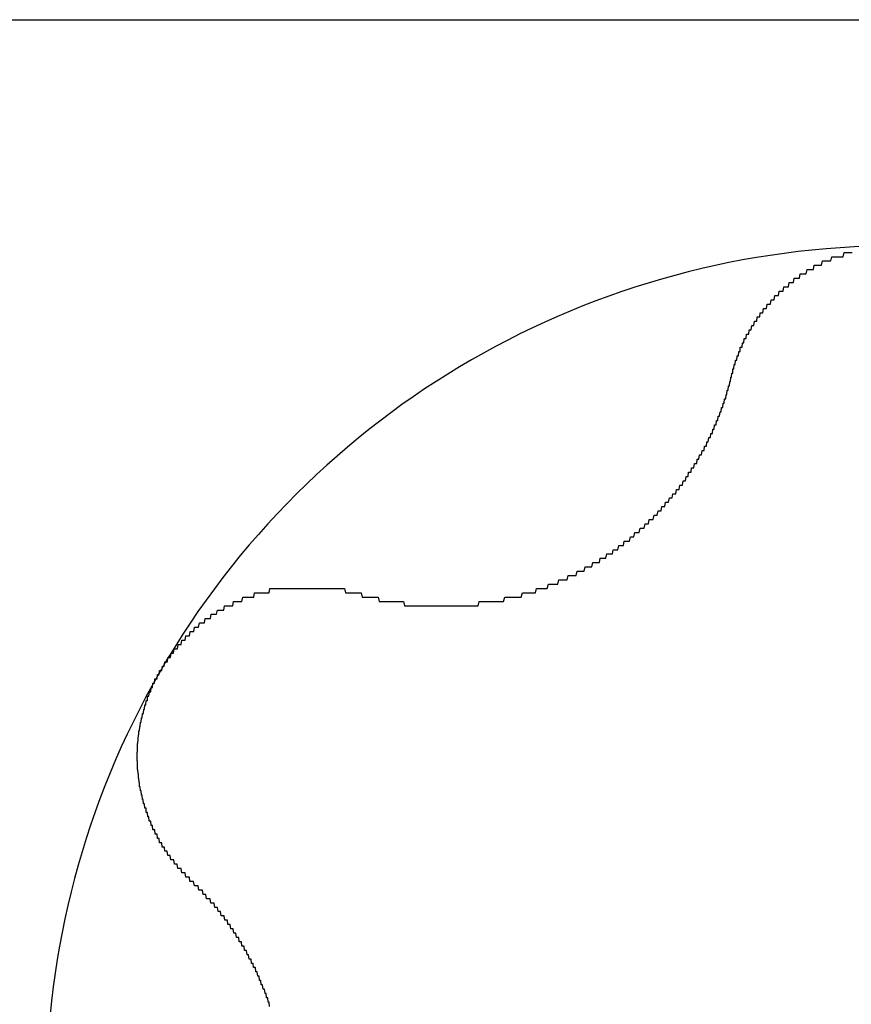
# Model space of a CAD drawing. Extents: x 1107 to 4046, y 937 to 3355.
# Tile 640 of 656: x 2223.44 to 2225.37, y 2735.93 to 2738.21. Entities that reach past the tile are written whole.
import ezdxf

# ---------------------------------------------------------------- set-up
doc = ezdxf.new("R2010")
doc.units = 0
doc.layers.add('KF_VIDA_L___C_REAR', color=7, linetype='CONTINUOUS')

# ---------------------------------------------------------------- blocks, each defined once
blk = doc.blocks.new('KF_VIDA_L___C_REAR')
at = {"layer": 'KF_VIDA_L___C_REAR'}
blk.add_line((10.816654, 1049), (47.98, 1049), dxfattribs=at)
for points in [[(38.1157, 1048.17, 0), (38.1161, 1048.17, 0), (38.1166, 1048.17, 0), (38.1171, 1048.18, 0), (38.1176, 1048.18, 0), (38.1181, 1048.18, 0), (38.1186, 1048.18, 0), (38.1191, 1048.18, 0), (38.1196, 1048.19, 0), (38.1202, 1048.19, 0), (38.1207, 1048.19, 0), (38.1213, 1048.19, 0), (38.1219, 1048.19, 0), (38.1224, 1048.2, 0), (38.123, 1048.2, 0), (38.1236, 1048.2, 0), (38.1242, 1048.2, 0), (38.1249, 1048.2, 0), (38.1255, 1048.21, 0), (38.1261, 1048.21, 0), (38.1268, 1048.21, 0), (38.1274, 1048.21, 0), (38.1281, 1048.21, 0), (38.1288, 1048.21, 0), (38.1295, 1048.22, 0), (38.1302, 1048.22, 0), (38.1309, 1048.22, 0), (38.1316, 1048.22, 0), (38.1323, 1048.22, 0), (38.133, 1048.23, 0), (38.1338, 1048.23, 0), (38.1345, 1048.23, 0), (38.1353, 1048.23, 0), (38.1361, 1048.23, 0), (38.1368, 1048.24, 0), (38.1376, 1048.24, 0), (38.1384, 1048.24, 0), (38.1392, 1048.24, 0), (38.1401, 1048.24, 0), (38.1409, 1048.24, 0), (38.1417, 1048.25, 0), (38.1426, 1048.25, 0), (38.1434, 1048.25, 0), (38.1443, 1048.25, 0), (38.1451, 1048.25, 0), (38.146, 1048.26, 0), (38.1469, 1048.26, 0), (38.1478, 1048.26, 0), (38.1487, 1048.26, 0), (38.1496, 1048.26, 0), (38.1505, 1048.26, 0), (38.1515, 1048.27, 0), (38.1524, 1048.27, 0), (38.1533, 1048.27, 0), (38.1543, 1048.27, 0), (38.1553, 1048.27, 0), (38.1562, 1048.27, 0), (38.1572, 1048.28, 0), (38.1582, 1048.28, 0), (38.1592, 1048.28, 0), (38.1602, 1048.28, 0), (38.1612, 1048.28, 0), (38.1622, 1048.28, 0), (38.1633, 1048.29, 0), (38.1643, 1048.29, 0), (38.1653, 1048.29, 0), (38.1664, 1048.29, 0), (38.1675, 1048.29, 0), (38.1685, 1048.29, 0), (38.1696, 1048.3, 0), (38.1707, 1048.3, 0), (38.1718, 1048.3, 0), (38.1729, 1048.3, 0), (38.174, 1048.3, 0), (38.1751, 1048.3, 0), (38.1762, 1048.31, 0), (38.1774, 1048.31, 0), (38.1785, 1048.31, 0), (38.1796, 1048.31, 0), (38.1808, 1048.31, 0), (38.182, 1048.31, 0), (38.1831, 1048.32, 0), (38.1843, 1048.32, 0), (38.1855, 1048.32, 0), (38.1867, 1048.32, 0), (38.1879, 1048.32, 0), (38.1891, 1048.32, 0), (38.1903, 1048.33, 0), (38.1916, 1048.33, 0), (38.1928, 1048.33, 0), (38.194, 1048.33, 0), (38.1953, 1048.33, 0), (38.1966, 1048.33, 0), (38.1979, 1048.33, 0), (38.1992, 1048.34, 0), (38.2005, 1048.34, 0), (38.2018, 1048.34, 0), (38.2031, 1048.34, 0), (38.2044, 1048.34, 0), (38.2058, 1048.34, 0), (38.2071, 1048.34, 0), (38.2085, 1048.35, 0), (38.2099, 1048.35, 0), (38.2113, 1048.35, 0), (38.2126, 1048.35, 0), (38.2141, 1048.35, 0), (38.2155, 1048.35, 0), (38.2169, 1048.36, 0), (38.2183, 1048.36, 0), (38.2198, 1048.36, 0), (38.2212, 1048.36, 0), (38.2227, 1048.36, 0), (38.2241, 1048.36, 0), (38.2256, 1048.36, 0), (38.2271, 1048.37, 0), (38.2286, 1048.37, 0), (38.2301, 1048.37, 0), (38.2316, 1048.37, 0), (38.2332, 1048.37, 0), (38.2347, 1048.37, 0), (38.2362, 1048.37, 0), (38.2378, 1048.38, 0), (38.2393, 1048.38, 0), (38.2409, 1048.38, 0), (38.2425, 1048.38, 0), (38.2441, 1048.38, 0), (38.2457, 1048.38, 0), (38.2473, 1048.38, 0), (38.2489, 1048.38, 0), (38.2505, 1048.39, 0), (38.2521, 1048.39, 0), (38.2538, 1048.39, 0), (38.2554, 1048.39, 0), (38.2571, 1048.39, 0), (38.2587, 1048.39, 0), (38.2604, 1048.39, 0), (38.2621, 1048.4, 0), (38.2638, 1048.4, 0), (38.2655, 1048.4, 0), (38.2672, 1048.4, 0), (38.2689, 1048.4, 0), (38.2706, 1048.4, 0), (38.2723, 1048.4, 0), (38.2741, 1048.4, 0), (38.2758, 1048.41, 0), (38.2775, 1048.41, 0), (38.2793, 1048.41, 0), (38.2811, 1048.41, 0), (38.2828, 1048.41, 0), (38.2846, 1048.41, 0), (38.2864, 1048.41, 0), (38.2882, 1048.41, 0), (38.29, 1048.41, 0), (38.2918, 1048.42, 0), (38.2936, 1048.42, 0), (38.2954, 1048.42, 0), (38.2973, 1048.42, 0), (38.2991, 1048.42, 0), (38.301, 1048.42, 0), (38.3028, 1048.42, 0), (38.3047, 1048.42, 0), (38.3065, 1048.42, 0), (38.3084, 1048.43, 0), (38.3103, 1048.43, 0), (38.3122, 1048.43, 0), (38.314, 1048.43, 0), (38.3159, 1048.43, 0), (38.3178, 1048.43, 0), (38.3198, 1048.43, 0), (38.3217, 1048.43, 0), (38.3236, 1048.43, 0), (38.3255, 1048.43, 0), (38.3275, 1048.44, 0), (38.3294, 1048.44, 0), (38.3313, 1048.44, 0), (38.3333, 1048.44, 0), (38.3353, 1048.44, 0), (38.3372, 1048.44, 0), (38.3392, 1048.44, 0), (38.3412, 1048.44, 0), (38.3432, 1048.44, 0), (38.3451, 1048.44, 0), (38.3471, 1048.44, 0), (38.3491, 1048.45, 0), (38.3511, 1048.45, 0), (38.3531, 1048.45, 0), (38.3551, 1048.45, 0), (38.3572, 1048.45, 0), (38.3592, 1048.45, 0), (38.3612, 1048.45, 0), (38.3632, 1048.45, 0), (38.3653, 1048.45, 0), (38.3673, 1048.45, 0), (38.3693, 1048.45, 0), (38.3714, 1048.45, 0), (38.3734, 1048.45, 0), (38.3755, 1048.45, 0), (38.3776, 1048.46, 0), (38.3796, 1048.46, 0), (38.3817, 1048.46, 0), (38.3837, 1048.46, 0), (38.3858, 1048.46, 0), (38.3879, 1048.46, 0), (38.39, 1048.46, 0), (38.3921, 1048.46, 0), (38.3941, 1048.46, 0), (38.3962, 1048.46, 0)], [(37.2449, 1047.67, 0), (37.2472, 1047.67, 0), (37.2495, 1047.67, 0), (37.2519, 1047.67, 0), (37.2542, 1047.67, 0), (37.2565, 1047.67, 0), (37.2588, 1047.66, 0), (37.2611, 1047.66, 0), (37.2635, 1047.66, 0), (37.2658, 1047.66, 0), (37.2681, 1047.66, 0), (37.2705, 1047.66, 0), (37.2728, 1047.66, 0), (37.2751, 1047.66, 0), (37.2775, 1047.66, 0), (37.2798, 1047.66, 0), (37.2822, 1047.66, 0), (37.2845, 1047.66, 0), (37.2868, 1047.66, 0), (37.2892, 1047.66, 0), (37.2915, 1047.66, 0), (37.2939, 1047.66, 0), (37.2962, 1047.66, 0), (37.2986, 1047.65, 0), (37.3009, 1047.65, 0), (37.3033, 1047.65, 0), (37.3056, 1047.65, 0), (37.308, 1047.65, 0), (37.3103, 1047.65, 0), (37.3127, 1047.65, 0), (37.315, 1047.65, 0), (37.3174, 1047.65, 0), (37.3198, 1047.65, 0), (37.3221, 1047.65, 0), (37.3245, 1047.65, 0), (37.3268, 1047.65, 0), (37.3292, 1047.65, 0), (37.3315, 1047.65, 0), (37.3339, 1047.65, 0), (37.3362, 1047.65, 0), (37.3386, 1047.65, 0), (37.341, 1047.65, 0), (37.3433, 1047.65, 0), (37.3457, 1047.65, 0), (37.348, 1047.65, 0), (37.3504, 1047.65, 0), (37.3527, 1047.65, 0), (37.3551, 1047.65, 0), (37.3574, 1047.64, 0), (37.3598, 1047.64, 0), (37.3621, 1047.64, 0), (37.3645, 1047.64, 0), (37.3668, 1047.64, 0), (37.3692, 1047.64, 0), (37.3715, 1047.64, 0), (37.3739, 1047.64, 0), (37.3762, 1047.64, 0), (37.3786, 1047.64, 0), (37.3809, 1047.64, 0), (37.3833, 1047.64, 0), (37.3856, 1047.64, 0), (37.3879, 1047.64, 0), (37.3903, 1047.64, 0), (37.3926, 1047.64, 0), (37.395, 1047.64, 0), (37.3973, 1047.64, 0), (37.3996, 1047.64, 0), (37.402, 1047.64, 0), (37.4043, 1047.64, 0), (37.4067, 1047.64, 0), (37.409, 1047.64, 0), (37.4114, 1047.64, 0), (37.4137, 1047.64, 0), (37.4161, 1047.64, 0), (37.4185, 1047.64, 0), (37.4209, 1047.64, 0), (37.4233, 1047.64, 0), (37.4257, 1047.64, 0), (37.4281, 1047.64, 0), (37.4305, 1047.64, 0), (37.4329, 1047.64, 0), (37.4354, 1047.64, 0), (37.4378, 1047.64, 0), (37.4402, 1047.64, 0), (37.4427, 1047.64, 0), (37.4451, 1047.64, 0), (37.4476, 1047.64, 0), (37.45, 1047.64, 0), (37.4525, 1047.64, 0), (37.4549, 1047.64, 0), (37.4574, 1047.64, 0), (37.4599, 1047.64, 0), (37.4624, 1047.64, 0), (37.4648, 1047.64, 0), (37.4673, 1047.64, 0), (37.4698, 1047.64, 0), (37.4723, 1047.64, 0), (37.4748, 1047.64, 0), (37.4773, 1047.64, 0), (37.4798, 1047.64, 0), (37.4823, 1047.64, 0), (37.4849, 1047.64, 0), (37.4874, 1047.64, 0), (37.4899, 1047.64, 0), (37.4924, 1047.64, 0), (37.495, 1047.64, 0), (37.4975, 1047.64, 0), (37.5, 1047.64, 0), (37.5026, 1047.64, 0), (37.5051, 1047.64, 0), (37.5076, 1047.64, 0), (37.5102, 1047.64, 0), (37.5127, 1047.64, 0), (37.5153, 1047.64, 0), (37.5178, 1047.64, 0), (37.5204, 1047.64, 0), (37.5229, 1047.64, 0), (37.5255, 1047.64, 0), (37.5281, 1047.64, 0), (37.5306, 1047.65, 0), (37.5332, 1047.65, 0), (37.5357, 1047.65, 0), (37.5383, 1047.65, 0), (37.5409, 1047.65, 0), (37.5435, 1047.65, 0), (37.546, 1047.65, 0), (37.5486, 1047.65, 0), (37.5512, 1047.65, 0), (37.5537, 1047.65, 0), (37.5563, 1047.65, 0), (37.5589, 1047.65, 0), (37.5615, 1047.65, 0), (37.564, 1047.65, 0), (37.5666, 1047.65, 0), (37.5692, 1047.65, 0), (37.5718, 1047.65, 0), (37.5743, 1047.65, 0), (37.5769, 1047.65, 0), (37.5795, 1047.65, 0), (37.5821, 1047.65, 0), (37.5846, 1047.65, 0), (37.5872, 1047.65, 0), (37.5898, 1047.66, 0), (37.5924, 1047.66, 0), (37.5949, 1047.66, 0), (37.5975, 1047.66, 0), (37.6001, 1047.66, 0), (37.6026, 1047.66, 0), (37.6052, 1047.66, 0), (37.6078, 1047.66, 0), (37.6104, 1047.66, 0), (37.6129, 1047.66, 0), (37.6155, 1047.66, 0), (37.618, 1047.66, 0), (37.6206, 1047.66, 0), (37.6232, 1047.66, 0), (37.6257, 1047.66, 0), (37.6283, 1047.66, 0), (37.6308, 1047.67, 0), (37.6334, 1047.67, 0), (37.6359, 1047.67, 0), (37.6385, 1047.67, 0), (37.641, 1047.67, 0), (37.6436, 1047.67, 0), (37.6461, 1047.67, 0), (37.6486, 1047.67, 0), (37.6512, 1047.67, 0), (37.6537, 1047.67, 0), (37.6562, 1047.67, 0), (37.6587, 1047.67, 0), (37.6613, 1047.67, 0), (37.6638, 1047.68, 0), (37.6663, 1047.68, 0), (37.6688, 1047.68, 0), (37.6713, 1047.68, 0), (37.6738, 1047.68, 0), (37.6763, 1047.68, 0), (37.6788, 1047.68, 0), (37.6813, 1047.68, 0), (37.6838, 1047.68, 0), (37.6863, 1047.68, 0), (37.6887, 1047.68, 0), (37.6912, 1047.69, 0), (37.6937, 1047.69, 0), (37.6961, 1047.69, 0), (37.6986, 1047.69, 0), (37.701, 1047.69, 0), (37.7035, 1047.69, 0), (37.7059, 1047.69, 0), (37.7084, 1047.69, 0), (37.7108, 1047.69, 0), (37.7132, 1047.69, 0), (37.7157, 1047.7, 0), (37.7181, 1047.7, 0), (37.7205, 1047.7, 0), (37.7229, 1047.7, 0), (37.7253, 1047.7, 0), (37.7277, 1047.7, 0), (37.7301, 1047.7, 0), (37.7325, 1047.7, 0), (37.7348, 1047.7, 0), (37.7372, 1047.71, 0), (37.7396, 1047.71, 0), (37.7419, 1047.71, 0), (37.7443, 1047.71, 0), (37.7466, 1047.71, 0), (37.749, 1047.71, 0), (37.7513, 1047.71, 0), (37.7536, 1047.71, 0), (37.7559, 1047.71, 0), (37.7583, 1047.72, 0), (37.7606, 1047.72, 0), (37.7629, 1047.72, 0), (37.7651, 1047.72, 0), (37.7674, 1047.72, 0), (37.7697, 1047.72, 0), (37.772, 1047.72, 0), (37.7742, 1047.72, 0), (37.7765, 1047.73, 0), (37.7787, 1047.73, 0), (37.7809, 1047.73, 0), (37.7832, 1047.73, 0), (37.7854, 1047.73, 0), (37.7876, 1047.73, 0), (37.7898, 1047.73, 0), (37.792, 1047.73, 0), (37.7942, 1047.74, 0), (37.7964, 1047.74, 0), (37.7986, 1047.74, 0), (37.8008, 1047.74, 0), (37.803, 1047.74, 0), (37.8051, 1047.74, 0), (37.8073, 1047.74, 0), (37.8095, 1047.74, 0), (37.8117, 1047.75, 0), (37.8139, 1047.75, 0), (37.816, 1047.75, 0), (37.8182, 1047.75, 0), (37.8204, 1047.75, 0), (37.8226, 1047.75, 0), (37.8247, 1047.75, 0), (37.8269, 1047.76, 0), (37.829, 1047.76, 0), (37.8312, 1047.76, 0), (37.8334, 1047.76, 0), (37.8355, 1047.76, 0), (37.8376, 1047.76, 0), (37.8398, 1047.76, 0), (37.8419, 1047.77, 0), (37.8441, 1047.77, 0), (37.8462, 1047.77, 0), (37.8483, 1047.77, 0), (37.8504, 1047.77, 0), (37.8526, 1047.77, 0), (37.8547, 1047.78, 0), (37.8568, 1047.78, 0), (37.8589, 1047.78, 0), (37.861, 1047.78, 0), (37.8631, 1047.78, 0), (37.8652, 1047.78, 0), (37.8673, 1047.79, 0), (37.8693, 1047.79, 0), (37.8714, 1047.79, 0), (37.8735, 1047.79, 0), (37.8756, 1047.79, 0), (37.8776, 1047.79, 0), (37.8797, 1047.79, 0), (37.8817, 1047.8, 0), (37.8838, 1047.8, 0), (37.8858, 1047.8, 0), (37.8879, 1047.8, 0), (37.8899, 1047.8, 0), (37.8919, 1047.81, 0), (37.8939, 1047.81, 0), (37.8959, 1047.81, 0), (37.8979, 1047.81, 0), (37.8999, 1047.81, 0), (37.9019, 1047.81, 0), (37.9039, 1047.82, 0), (37.9059, 1047.82, 0), (37.9079, 1047.82, 0), (37.9098, 1047.82, 0), (37.9118, 1047.82, 0), (37.9137, 1047.82, 0), (37.9157, 1047.83, 0), (37.9176, 1047.83, 0), (37.9195, 1047.83, 0), (37.9215, 1047.83, 0), (37.9234, 1047.83, 0), (37.9253, 1047.84, 0), (37.9272, 1047.84, 0), (37.9291, 1047.84, 0), (37.931, 1047.84, 0), (37.9328, 1047.84, 0), (37.9347, 1047.84, 0), (37.9366, 1047.85, 0), (37.9384, 1047.85, 0), (37.9403, 1047.85, 0), (37.9421, 1047.85, 0), (37.9439, 1047.85, 0), (37.9457, 1047.86, 0), (37.9476, 1047.86, 0), (37.9494, 1047.86, 0), (37.9511, 1047.86, 0), (37.9529, 1047.86, 0), (37.9547, 1047.87, 0), (37.9565, 1047.87, 0), (37.9582, 1047.87, 0), (37.96, 1047.87, 0), (37.9617, 1047.87, 0), (37.9634, 1047.88, 0), (37.9652, 1047.88, 0), (37.9669, 1047.88, 0), (37.9686, 1047.88, 0), (37.9703, 1047.88, 0), (37.972, 1047.89, 0), (37.9736, 1047.89, 0), (37.9753, 1047.89, 0), (37.977, 1047.89, 0), (37.9786, 1047.89, 0), (37.9803, 1047.9, 0), (37.9819, 1047.9, 0), (37.9835, 1047.9, 0), (37.9851, 1047.9, 0), (37.9867, 1047.9, 0), (37.9883, 1047.91, 0), (37.9899, 1047.91, 0), (37.9915, 1047.91, 0), (37.993, 1047.91, 0), (37.9946, 1047.91, 0), (37.9961, 1047.92, 0), (37.9977, 1047.92, 0), (37.9992, 1047.92, 0), (38.0007, 1047.92, 0), (38.0022, 1047.92, 0), (38.0037, 1047.93, 0), (38.0052, 1047.93, 0), (38.0067, 1047.93, 0), (38.0082, 1047.93, 0), (38.0097, 1047.93, 0), (38.0111, 1047.94, 0), (38.0126, 1047.94, 0), (38.014, 1047.94, 0), (38.0154, 1047.94, 0), (38.0168, 1047.95, 0), (38.0182, 1047.95, 0), (38.0196, 1047.95, 0), (38.021, 1047.95, 0), (38.0224, 1047.95, 0), (38.0238, 1047.96, 0), (38.0251, 1047.96, 0), (38.0265, 1047.96, 0), (38.0278, 1047.96, 0), (38.0291, 1047.96, 0), (38.0304, 1047.97, 0), (38.0318, 1047.97, 0), (38.0331, 1047.97, 0), (38.0343, 1047.97, 0), (38.0356, 1047.97, 0), (38.0369, 1047.98, 0), (38.0381, 1047.98, 0), (38.0394, 1047.98, 0), (38.0406, 1047.98, 0), (38.0419, 1047.99, 0), (38.0431, 1047.99, 0), (38.0443, 1047.99, 0), (38.0455, 1047.99, 0), (38.0467, 1047.99, 0), (38.0479, 1048, 0), (38.049, 1048, 0), (38.0502, 1048, 0), (38.0513, 1048, 0), (38.0525, 1048, 0), (38.0536, 1048.01, 0), (38.0547, 1048.01, 0), (38.0558, 1048.01, 0), (38.0569, 1048.01, 0), (38.058, 1048.01, 0), (38.0591, 1048.02, 0), (38.0601, 1048.02, 0), (38.0612, 1048.02, 0), (38.0622, 1048.02, 0), (38.0633, 1048.03, 0), (38.0643, 1048.03, 0), (38.0653, 1048.03, 0), (38.0663, 1048.03, 0), (38.0674, 1048.03, 0), (38.0684, 1048.04, 0), (38.0694, 1048.04, 0), (38.0703, 1048.04, 0), (38.0713, 1048.04, 0), (38.0723, 1048.04, 0), (38.0733, 1048.05, 0), (38.0742, 1048.05, 0), (38.0752, 1048.05, 0), (38.0762, 1048.05, 0), (38.0771, 1048.06, 0), (38.078, 1048.06, 0), (38.079, 1048.06, 0), (38.0799, 1048.06, 0), (38.0808, 1048.06, 0), (38.0817, 1048.07, 0), (38.0826, 1048.07, 0), (38.0835, 1048.07, 0), (38.0844, 1048.07, 0), (38.0853, 1048.08, 0), (38.0862, 1048.08, 0), (38.087, 1048.08, 0), (38.0879, 1048.08, 0), (38.0888, 1048.08, 0), (38.0896, 1048.09, 0), (38.0904, 1048.09, 0), (38.0913, 1048.09, 0), (38.0921, 1048.09, 0), (38.0929, 1048.1, 0), (38.0937, 1048.1, 0), (38.0945, 1048.1, 0), (38.0953, 1048.1, 0), (38.0961, 1048.1, 0), (38.0969, 1048.11, 0), (38.0977, 1048.11, 0), (38.0985, 1048.11, 0), (38.0992, 1048.11, 0), (38.1, 1048.12, 0), (38.1007, 1048.12, 0), (38.1014, 1048.12, 0), (38.1022, 1048.12, 0), (38.1029, 1048.12, 0), (38.1036, 1048.13, 0), (38.1043, 1048.13, 0), (38.105, 1048.13, 0), (38.1057, 1048.13, 0), (38.1064, 1048.14, 0), (38.1071, 1048.14, 0), (38.1077, 1048.14, 0), (38.1084, 1048.14, 0), (38.109, 1048.15, 0), (38.1097, 1048.15, 0), (38.1103, 1048.15, 0), (38.1109, 1048.15, 0), (38.1116, 1048.15, 0), (38.1122, 1048.16, 0), (38.1128, 1048.16, 0), (38.1134, 1048.16, 0), (38.114, 1048.16, 0), (38.1145, 1048.17, 0), (38.1151, 1048.17, 0), (38.1157, 1048.17, 0)], [(36.7896, 1047.49, 0), (36.7907, 1047.49, 0), (36.7917, 1047.49, 0), (36.7928, 1047.49, 0), (36.7939, 1047.49, 0), (36.795, 1047.5, 0), (36.7961, 1047.5, 0), (36.7973, 1047.5, 0), (36.7984, 1047.5, 0), (36.7995, 1047.5, 0), (36.8007, 1047.51, 0), (36.8019, 1047.51, 0), (36.803, 1047.51, 0), (36.8042, 1047.51, 0), (36.8054, 1047.51, 0), (36.8067, 1047.51, 0), (36.8079, 1047.52, 0), (36.8091, 1047.52, 0), (36.8103, 1047.52, 0), (36.8116, 1047.52, 0), (36.8129, 1047.52, 0), (36.8141, 1047.52, 0), (36.8154, 1047.53, 0), (36.8167, 1047.53, 0), (36.818, 1047.53, 0), (36.8193, 1047.53, 0), (36.8207, 1047.53, 0), (36.822, 1047.54, 0), (36.8233, 1047.54, 0), (36.8247, 1047.54, 0), (36.826, 1047.54, 0), (36.8274, 1047.54, 0), (36.8288, 1047.54, 0), (36.8302, 1047.54, 0), (36.8316, 1047.55, 0), (36.833, 1047.55, 0), (36.8344, 1047.55, 0), (36.8358, 1047.55, 0), (36.8373, 1047.55, 0), (36.8387, 1047.55, 0), (36.8402, 1047.56, 0), (36.8416, 1047.56, 0), (36.8431, 1047.56, 0), (36.8446, 1047.56, 0), (36.8461, 1047.56, 0), (36.8476, 1047.56, 0), (36.8491, 1047.57, 0), (36.8506, 1047.57, 0), (36.8521, 1047.57, 0), (36.8536, 1047.57, 0), (36.8552, 1047.57, 0), (36.8567, 1047.57, 0), (36.8583, 1047.57, 0), (36.8598, 1047.58, 0), (36.8614, 1047.58, 0), (36.863, 1047.58, 0), (36.8646, 1047.58, 0), (36.8662, 1047.58, 0), (36.8678, 1047.58, 0), (36.8694, 1047.59, 0), (36.871, 1047.59, 0), (36.8726, 1047.59, 0), (36.8743, 1047.59, 0), (36.8759, 1047.59, 0), (36.8776, 1047.59, 0), (36.8792, 1047.59, 0), (36.8809, 1047.6, 0), (36.8825, 1047.6, 0), (36.8842, 1047.6, 0), (36.8859, 1047.6, 0), (36.8876, 1047.6, 0), (36.8893, 1047.6, 0), (36.891, 1047.6, 0), (36.8927, 1047.6, 0), (36.8944, 1047.61, 0), (36.8962, 1047.61, 0), (36.8979, 1047.61, 0), (36.8996, 1047.61, 0), (36.9014, 1047.61, 0), (36.9032, 1047.61, 0), (36.9049, 1047.61, 0), (36.9067, 1047.61, 0), (36.9085, 1047.62, 0), (36.9102, 1047.62, 0), (36.912, 1047.62, 0), (36.9138, 1047.62, 0), (36.9156, 1047.62, 0), (36.9174, 1047.62, 0), (36.9192, 1047.62, 0), (36.921, 1047.62, 0), (36.9229, 1047.63, 0), (36.9247, 1047.63, 0), (36.9265, 1047.63, 0), (36.9284, 1047.63, 0), (36.9302, 1047.63, 0), (36.932, 1047.63, 0), (36.9339, 1047.63, 0), (36.9358, 1047.63, 0), (36.9376, 1047.63, 0), (36.9395, 1047.64, 0), (36.9414, 1047.64, 0), (36.9432, 1047.64, 0), (36.9451, 1047.64, 0), (36.947, 1047.64, 0), (36.9489, 1047.64, 0), (36.9508, 1047.64, 0), (36.9527, 1047.64, 0), (36.9546, 1047.64, 0), (36.9565, 1047.64, 0), (36.9584, 1047.64, 0), (36.9603, 1047.65, 0), (36.9623, 1047.65, 0), (36.9642, 1047.65, 0), (36.9661, 1047.65, 0), (36.968, 1047.65, 0), (36.97, 1047.65, 0), (36.9719, 1047.65, 0), (36.9738, 1047.65, 0), (36.9758, 1047.65, 0), (36.9777, 1047.65, 0), (36.9797, 1047.65, 0), (36.9816, 1047.66, 0), (36.9836, 1047.66, 0), (36.9855, 1047.66, 0), (36.9875, 1047.66, 0), (36.9894, 1047.66, 0), (36.9914, 1047.66, 0), (36.9933, 1047.66, 0), (36.9953, 1047.66, 0), (36.9973, 1047.66, 0), (36.9992, 1047.66, 0), (37.0012, 1047.66, 0), (37.0032, 1047.66, 0), (37.0052, 1047.66, 0), (37.0071, 1047.66, 0), (37.0091, 1047.67, 0), (37.0111, 1047.67, 0), (37.013, 1047.67, 0), (37.015, 1047.67, 0), (37.017, 1047.67, 0), (37.019, 1047.67, 0), (37.021, 1047.67, 0), (37.0229, 1047.67, 0), (37.0249, 1047.67, 0), (37.0269, 1047.67, 0), (37.0289, 1047.67, 0), (37.0308, 1047.67, 0), (37.0328, 1047.67, 0), (37.0348, 1047.67, 0), (37.0368, 1047.67, 0), (37.0388, 1047.67, 0), (37.0407, 1047.67, 0), (37.0427, 1047.67, 0), (37.0447, 1047.68, 0), (37.0467, 1047.68, 0), (37.0486, 1047.68, 0), (37.0506, 1047.68, 0), (37.0526, 1047.68, 0), (37.0546, 1047.68, 0), (37.0565, 1047.68, 0), (37.0585, 1047.68, 0), (37.0605, 1047.68, 0), (37.0624, 1047.68, 0), (37.0644, 1047.68, 0), (37.0663, 1047.68, 0), (37.0683, 1047.68, 0), (37.0703, 1047.68, 0), (37.0722, 1047.68, 0), (37.0742, 1047.68, 0), (37.0761, 1047.68, 0), (37.0781, 1047.68, 0), (37.08, 1047.68, 0), (37.082, 1047.68, 0), (37.0839, 1047.68, 0), (37.0859, 1047.68, 0), (37.0878, 1047.68, 0), (37.0898, 1047.68, 0), (37.0917, 1047.68, 0), (37.0937, 1047.68, 0), (37.0957, 1047.68, 0), (37.0976, 1047.68, 0), (37.0996, 1047.68, 0), (37.1016, 1047.68, 0), (37.1035, 1047.68, 0), (37.1055, 1047.68, 0), (37.1075, 1047.68, 0), (37.1095, 1047.68, 0), (37.1114, 1047.68, 0), (37.1134, 1047.68, 0), (37.1154, 1047.68, 0), (37.1174, 1047.68, 0), (37.1194, 1047.68, 0), (37.1213, 1047.68, 0), (37.1233, 1047.68, 0), (37.1253, 1047.68, 0), (37.1273, 1047.68, 0), (37.1293, 1047.68, 0), (37.1313, 1047.68, 0), (37.1332, 1047.68, 0), (37.1352, 1047.68, 0), (37.1372, 1047.68, 0), (37.1392, 1047.68, 0), (37.1412, 1047.68, 0), (37.1432, 1047.68, 0), (37.1452, 1047.68, 0), (37.1471, 1047.68, 0), (37.1491, 1047.68, 0), (37.1511, 1047.68, 0), (37.1531, 1047.68, 0), (37.1551, 1047.68, 0), (37.1571, 1047.68, 0), (37.1591, 1047.68, 0), (37.161, 1047.68, 0), (37.163, 1047.68, 0), (37.165, 1047.68, 0), (37.167, 1047.68, 0), (37.169, 1047.68, 0), (37.171, 1047.68, 0), (37.1729, 1047.68, 0), (37.1749, 1047.68, 0), (37.1769, 1047.68, 0), (37.1789, 1047.68, 0), (37.1808, 1047.68, 0), (37.1828, 1047.68, 0), (37.1848, 1047.68, 0), (37.1868, 1047.68, 0), (37.1887, 1047.68, 0), (37.1907, 1047.68, 0), (37.1927, 1047.68, 0), (37.1946, 1047.68, 0), (37.1966, 1047.68, 0), (37.1986, 1047.68, 0), (37.2005, 1047.68, 0), (37.2025, 1047.68, 0), (37.2044, 1047.68, 0), (37.2064, 1047.68, 0), (37.2083, 1047.68, 0), (37.2103, 1047.68, 0), (37.2122, 1047.68, 0), (37.2142, 1047.68, 0), (37.2161, 1047.68, 0), (37.2181, 1047.68, 0), (37.22, 1047.67, 0), (37.2219, 1047.67, 0), (37.2239, 1047.67, 0), (37.2258, 1047.67, 0), (37.2277, 1047.67, 0), (37.2296, 1047.67, 0), (37.2316, 1047.67, 0), (37.2335, 1047.67, 0), (37.2354, 1047.67, 0), (37.2373, 1047.67, 0), (37.2392, 1047.67, 0), (37.2411, 1047.67, 0), (37.243, 1047.67, 0), (37.2449, 1047.67, 0)], [(36.8606, 1047, 0), (36.8591, 1047, 0), (36.8577, 1047.01, 0), (36.8563, 1047.01, 0), (36.8549, 1047.01, 0), (36.8535, 1047.01, 0), (36.8521, 1047.01, 0), (36.8507, 1047.01, 0), (36.8493, 1047.01, 0), (36.8479, 1047.02, 0), (36.8465, 1047.02, 0), (36.8452, 1047.02, 0), (36.8438, 1047.02, 0), (36.8424, 1047.02, 0), (36.8411, 1047.02, 0), (36.8398, 1047.02, 0), (36.8384, 1047.03, 0), (36.8371, 1047.03, 0), (36.8358, 1047.03, 0), (36.8345, 1047.03, 0), (36.8332, 1047.03, 0), (36.8319, 1047.03, 0), (36.8306, 1047.03, 0), (36.8293, 1047.04, 0), (36.828, 1047.04, 0), (36.8268, 1047.04, 0), (36.8255, 1047.04, 0), (36.8243, 1047.04, 0), (36.823, 1047.04, 0), (36.8218, 1047.05, 0), (36.8205, 1047.05, 0), (36.8193, 1047.05, 0), (36.8181, 1047.05, 0), (36.8169, 1047.05, 0), (36.8157, 1047.05, 0), (36.8145, 1047.05, 0), (36.8133, 1047.06, 0), (36.8122, 1047.06, 0), (36.811, 1047.06, 0), (36.8098, 1047.06, 0), (36.8087, 1047.06, 0), (36.8076, 1047.06, 0), (36.8064, 1047.07, 0), (36.8053, 1047.07, 0), (36.8042, 1047.07, 0), (36.8031, 1047.07, 0), (36.802, 1047.07, 0), (36.8009, 1047.07, 0), (36.7998, 1047.08, 0), (36.7987, 1047.08, 0), (36.7977, 1047.08, 0), (36.7966, 1047.08, 0), (36.7956, 1047.08, 0), (36.7945, 1047.08, 0), (36.7935, 1047.09, 0), (36.7925, 1047.09, 0), (36.7914, 1047.09, 0), (36.7904, 1047.09, 0), (36.7894, 1047.09, 0), (36.7885, 1047.09, 0), (36.7875, 1047.1, 0), (36.7865, 1047.1, 0), (36.7855, 1047.1, 0), (36.7846, 1047.1, 0), (36.7836, 1047.1, 0), (36.7827, 1047.11, 0), (36.7818, 1047.11, 0), (36.7809, 1047.11, 0), (36.78, 1047.11, 0), (36.7791, 1047.11, 0), (36.7782, 1047.11, 0), (36.7773, 1047.12, 0), (36.7764, 1047.12, 0), (36.7756, 1047.12, 0), (36.7747, 1047.12, 0), (36.7739, 1047.12, 0), (36.773, 1047.12, 0), (36.7722, 1047.13, 0), (36.7714, 1047.13, 0), (36.7706, 1047.13, 0), (36.7698, 1047.13, 0), (36.769, 1047.13, 0), (36.7682, 1047.14, 0), (36.7675, 1047.14, 0), (36.7667, 1047.14, 0), (36.766, 1047.14, 0), (36.7652, 1047.14, 0), (36.7645, 1047.14, 0), (36.7638, 1047.15, 0), (36.7631, 1047.15, 0), (36.7624, 1047.15, 0), (36.7617, 1047.15, 0), (36.761, 1047.15, 0), (36.7603, 1047.16, 0), (36.7596, 1047.16, 0), (36.759, 1047.16, 0), (36.7583, 1047.16, 0), (36.7577, 1047.16, 0), (36.757, 1047.17, 0), (36.7564, 1047.17, 0), (36.7558, 1047.17, 0), (36.7552, 1047.17, 0), (36.7546, 1047.17, 0), (36.754, 1047.17, 0), (36.7534, 1047.18, 0), (36.7528, 1047.18, 0), (36.7522, 1047.18, 0), (36.7517, 1047.18, 0), (36.7511, 1047.18, 0), (36.7506, 1047.19, 0), (36.7501, 1047.19, 0), (36.7496, 1047.19, 0), (36.7491, 1047.19, 0), (36.7486, 1047.19, 0), (36.7481, 1047.2, 0), (36.7476, 1047.2, 0), (36.7471, 1047.2, 0), (36.7467, 1047.2, 0), (36.7462, 1047.2, 0), (36.7458, 1047.21, 0), (36.7453, 1047.21, 0), (36.7449, 1047.21, 0), (36.7445, 1047.21, 0), (36.7441, 1047.21, 0), (36.7437, 1047.22, 0), (36.7433, 1047.22, 0), (36.7429, 1047.22, 0), (36.7426, 1047.22, 0), (36.7422, 1047.22, 0), (36.7419, 1047.23, 0), (36.7416, 1047.23, 0), (36.7412, 1047.23, 0), (36.7409, 1047.23, 0), (36.7406, 1047.24, 0), (36.7403, 1047.24, 0), (36.7401, 1047.24, 0), (36.7398, 1047.24, 0), (36.7395, 1047.24, 0), (36.7393, 1047.25, 0), (36.7391, 1047.25, 0), (36.7388, 1047.25, 0), (36.7386, 1047.25, 0), (36.7384, 1047.25, 0), (36.7382, 1047.26, 0), (36.7381, 1047.26, 0), (36.7379, 1047.26, 0), (36.7377, 1047.26, 0), (36.7376, 1047.26, 0), (36.7374, 1047.27, 0), (36.7373, 1047.27, 0), (36.7372, 1047.27, 0), (36.7371, 1047.27, 0), (36.737, 1047.28, 0), (36.7369, 1047.28, 0), (36.7369, 1047.28, 0), (36.7368, 1047.28, 0), (36.7368, 1047.28, 0), (36.7367, 1047.29, 0), (36.7367, 1047.29, 0), (36.7367, 1047.29, 0), (36.7367, 1047.29, 0), (36.7367, 1047.29, 0), (36.7368, 1047.3, 0), (36.7368, 1047.3, 0), (36.7368, 1047.3, 0), (36.7369, 1047.3, 0), (36.737, 1047.31, 0), (36.7371, 1047.31, 0), (36.7372, 1047.31, 0), (36.7373, 1047.31, 0), (36.7374, 1047.31, 0), (36.7375, 1047.32, 0), (36.7377, 1047.32, 0), (36.7379, 1047.32, 0), (36.738, 1047.32, 0), (36.7382, 1047.32, 0), (36.7384, 1047.33, 0), (36.7386, 1047.33, 0), (36.7388, 1047.33, 0), (36.7391, 1047.33, 0), (36.7393, 1047.34, 0), (36.7396, 1047.34, 0), (36.7399, 1047.34, 0), (36.7401, 1047.34, 0), (36.7404, 1047.34, 0), (36.7407, 1047.35, 0), (36.7411, 1047.35, 0), (36.7414, 1047.35, 0), (36.7417, 1047.35, 0), (36.7421, 1047.35, 0), (36.7424, 1047.36, 0), (36.7428, 1047.36, 0), (36.7432, 1047.36, 0), (36.7436, 1047.36, 0), (36.744, 1047.37, 0), (36.7444, 1047.37, 0), (36.7449, 1047.37, 0), (36.7453, 1047.37, 0), (36.7458, 1047.37, 0), (36.7463, 1047.38, 0), (36.7467, 1047.38, 0), (36.7472, 1047.38, 0), (36.7477, 1047.38, 0), (36.7482, 1047.38, 0), (36.7488, 1047.39, 0), (36.7493, 1047.39, 0), (36.7499, 1047.39, 0), (36.7504, 1047.39, 0), (36.751, 1047.39, 0), (36.7516, 1047.4, 0), (36.7522, 1047.4, 0), (36.7528, 1047.4, 0), (36.7534, 1047.4, 0), (36.754, 1047.41, 0), (36.7546, 1047.41, 0), (36.7553, 1047.41, 0), (36.7559, 1047.41, 0), (36.7566, 1047.41, 0), (36.7573, 1047.42, 0), (36.758, 1047.42, 0), (36.7587, 1047.42, 0), (36.7594, 1047.42, 0), (36.7601, 1047.42, 0), (36.7608, 1047.43, 0), (36.7616, 1047.43, 0), (36.7623, 1047.43, 0), (36.7631, 1047.43, 0), (36.7639, 1047.43, 0), (36.7647, 1047.44, 0), (36.7654, 1047.44, 0), (36.7663, 1047.44, 0), (36.7671, 1047.44, 0), (36.7679, 1047.44, 0), (36.7687, 1047.45, 0), (36.7696, 1047.45, 0), (36.7704, 1047.45, 0), (36.7713, 1047.45, 0), (36.7722, 1047.45, 0), (36.7731, 1047.46, 0), (36.774, 1047.46, 0), (36.7749, 1047.46, 0), (36.7758, 1047.46, 0), (36.7767, 1047.46, 0), (36.7776, 1047.47, 0), (36.7786, 1047.47, 0), (36.7795, 1047.47, 0), (36.7805, 1047.47, 0), (36.7815, 1047.47, 0), (36.7825, 1047.47, 0), (36.7834, 1047.48, 0), (36.7844, 1047.48, 0), (36.7855, 1047.48, 0), (36.7865, 1047.48, 0), (36.7875, 1047.48, 0), (36.7886, 1047.49, 0), (36.7896, 1047.49, 0)], [(37.0437, 1046.71, 0), (37.0429, 1046.72, 0), (37.042, 1046.72, 0), (37.0412, 1046.72, 0), (37.0404, 1046.72, 0), (37.0395, 1046.73, 0), (37.0386, 1046.73, 0), (37.0378, 1046.73, 0), (37.0369, 1046.73, 0), (37.036, 1046.74, 0), (37.0351, 1046.74, 0), (37.0342, 1046.74, 0), (37.0333, 1046.74, 0), (37.0323, 1046.75, 0), (37.0314, 1046.75, 0), (37.0305, 1046.75, 0), (37.0295, 1046.75, 0), (37.0286, 1046.75, 0), (37.0276, 1046.76, 0), (37.0266, 1046.76, 0), (37.0256, 1046.76, 0), (37.0247, 1046.76, 0), (37.0237, 1046.77, 0), (37.0227, 1046.77, 0), (37.0216, 1046.77, 0), (37.0206, 1046.77, 0), (37.0196, 1046.78, 0), (37.0186, 1046.78, 0), (37.0175, 1046.78, 0), (37.0165, 1046.78, 0), (37.0154, 1046.79, 0), (37.0144, 1046.79, 0), (37.0133, 1046.79, 0), (37.0122, 1046.79, 0), (37.0111, 1046.8, 0), (37.01, 1046.8, 0), (37.0089, 1046.8, 0), (37.0078, 1046.8, 0), (37.0067, 1046.8, 0), (37.0056, 1046.81, 0), (37.0045, 1046.81, 0), (37.0034, 1046.81, 0), (37.0022, 1046.81, 0), (37.0011, 1046.82, 0), (36.9999, 1046.82, 0), (36.9988, 1046.82, 0), (36.9976, 1046.82, 0), (36.9965, 1046.82, 0), (36.9953, 1046.83, 0), (36.9941, 1046.83, 0), (36.9929, 1046.83, 0), (36.9918, 1046.83, 0), (36.9906, 1046.84, 0), (36.9894, 1046.84, 0), (36.9882, 1046.84, 0), (36.987, 1046.84, 0), (36.9857, 1046.84, 0), (36.9845, 1046.85, 0), (36.9833, 1046.85, 0), (36.9821, 1046.85, 0), (36.9808, 1046.85, 0), (36.9796, 1046.85, 0), (36.9784, 1046.86, 0), (36.9771, 1046.86, 0), (36.9759, 1046.86, 0), (36.9746, 1046.86, 0), (36.9734, 1046.86, 0), (36.9721, 1046.87, 0), (36.9708, 1046.87, 0), (36.9696, 1046.87, 0), (36.9683, 1046.87, 0), (36.967, 1046.87, 0), (36.9657, 1046.88, 0), (36.9645, 1046.88, 0), (36.9632, 1046.88, 0), (36.9619, 1046.88, 0), (36.9606, 1046.88, 0), (36.9593, 1046.89, 0), (36.958, 1046.89, 0), (36.9566, 1046.89, 0), (36.9553, 1046.89, 0), (36.954, 1046.89, 0), (36.9526, 1046.9, 0), (36.9513, 1046.9, 0), (36.9499, 1046.9, 0), (36.9485, 1046.9, 0), (36.9472, 1046.9, 0), (36.9458, 1046.91, 0), (36.9444, 1046.91, 0), (36.943, 1046.91, 0), (36.9416, 1046.91, 0), (36.9402, 1046.91, 0), (36.9388, 1046.92, 0), (36.9373, 1046.92, 0), (36.9359, 1046.92, 0), (36.9345, 1046.92, 0), (36.933, 1046.92, 0), (36.9315, 1046.92, 0), (36.9301, 1046.93, 0), (36.9286, 1046.93, 0), (36.9271, 1046.93, 0), (36.9256, 1046.93, 0), (36.9242, 1046.93, 0), (36.9227, 1046.94, 0), (36.9211, 1046.94, 0), (36.9196, 1046.94, 0), (36.9181, 1046.94, 0), (36.9166, 1046.94, 0), (36.915, 1046.95, 0), (36.9135, 1046.95, 0), (36.9119, 1046.95, 0), (36.9104, 1046.95, 0), (36.9088, 1046.95, 0), (36.9072, 1046.95, 0), (36.9057, 1046.96, 0), (36.9041, 1046.96, 0), (36.9025, 1046.96, 0), (36.9009, 1046.96, 0), (36.8993, 1046.96, 0), (36.8977, 1046.96, 0), (36.8961, 1046.97, 0), (36.8944, 1046.97, 0), (36.8928, 1046.97, 0), (36.8912, 1046.97, 0), (36.8895, 1046.97, 0), (36.8879, 1046.98, 0), (36.8862, 1046.98, 0), (36.8845, 1046.98, 0), (36.8829, 1046.98, 0), (36.8812, 1046.98, 0), (36.8795, 1046.98, 0), (36.8778, 1046.99, 0), (36.8761, 1046.99, 0), (36.8744, 1046.99, 0), (36.8727, 1046.99, 0), (36.871, 1046.99, 0), (36.8693, 1046.99, 0), (36.8675, 1047, 0), (36.8658, 1047, 0), (36.8641, 1047, 0), (36.8623, 1047, 0), (36.8606, 1047, 0)]]:
    blk.add_polyline3d(points, dxfattribs=at)
for radius, start, end in [(4.85, 148.971531, 31.028469), (4.2, 143.470393, 36.529607), (1.975, 90, 150), (1.975, 150, 210)]:
    blk.add_arc((38.5, 1046.5), radius, start, end, dxfattribs=at)

msp = doc.modelspace()

# ---------------------------------------------------------------- block references
at = {"layer": 'KF_VIDA_L___C_REAR'}
msp.add_blockref('KF_VIDA_L___C_REAR', (2186.9791, 1689.2132), dxfattribs=at)

doc.saveas('drawing.dxf')
